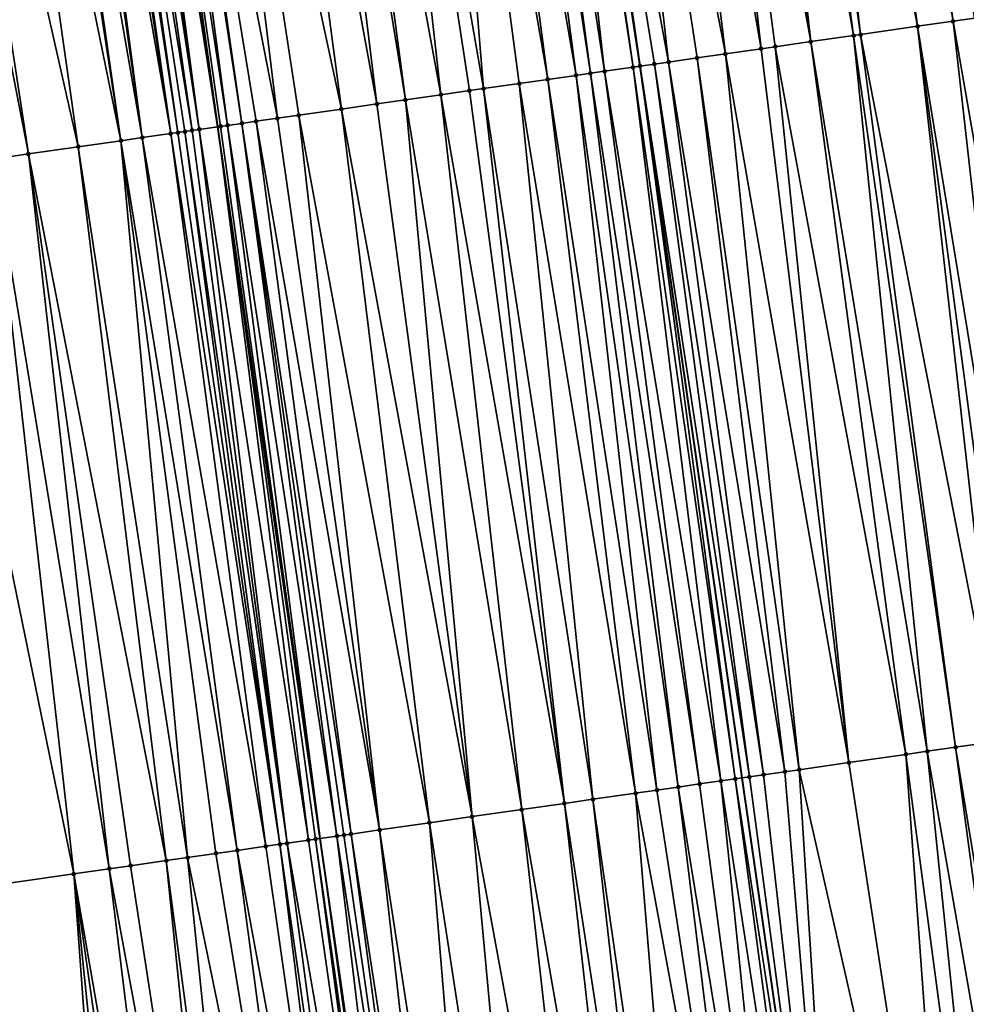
# Model space of a CAD drawing. Header units: feet. Extents: x 2004186 to 2014793, y 836912 to 864902.
# Tile 339 of 974: x 2010670 to 2010697, y 846756 to 846783. Entities that reach past the tile are written whole.
import ezdxf

# ---------------------------------------------------------------- set-up
doc = ezdxf.new("R2010")
doc.units = ezdxf.units.FT
doc.header["$LTSCALE"] = 100
doc.header["$MEASUREMENT"] = 0
for name, color, linetype, lineweight in [('GPL_Skip Line', 2, 'Continuous', 40), ('Road Shots', 4, 'Continuous', 200), ('Road X-Section', 30, 'Continuous', 13)]:
    doc.layers.add(name, color=color, linetype=linetype, lineweight=lineweight)
doc.layers.add('I-77 SB_MM21-27-Surface-TIN', color=7, linetype='Continuous')

msp = doc.modelspace()

# ---------------------------------------------------------------- linework, layer by layer
at = {"layer": 'GPL_Skip Line'}
for points in [[(2010689.671370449, 846681.4867430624, 433.6147614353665), (2010687.142786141, 846701.1469352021, 433.692900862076), (2010684.294927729, 846720.9430096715, 433.7648871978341), (2010681.44706819, 846740.7390919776, 433.8348604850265), (2010678.599226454, 846760.5350505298, 433.9372402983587), (2010675.751368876, 846780.3311191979, 434.0107750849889), (2010672.714771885, 846799.9708357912, 434.0703447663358), (2010669.633122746, 846819.7319318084, 434.1279852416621), (2010666.551469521, 846839.4930540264, 434.1764418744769), (2010663.469819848, 846859.2541534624, 434.2328747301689), (2010660.154789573, 846878.8243072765, 434.2630681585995), (2010656.799110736, 846898.5408359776, 434.2936234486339), (2010653.443432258, 846918.2573625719, 434.3255015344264), (2010650.08775645, 846937.9738734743, 434.3675181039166), (2010646.490264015, 846957.3922642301, 434.3824924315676), (2010642.843041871, 846977.0569805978, 434.4017730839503), (2010639.195819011, 846996.7217008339, 434.413337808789)], [(2010701.458350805, 846682.9983243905, 434.0519981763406), (2010698.883065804, 846702.8314638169, 434.1350826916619), (2010696.039679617, 846722.6281430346, 434.2167407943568), (2010693.196283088, 846742.4248942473, 434.2795230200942), (2010690.352898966, 846762.2215590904, 434.3649498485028), (2010687.509509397, 846782.0182618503, 434.4404354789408), (2010684.477823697, 846801.7869623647, 434.498121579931), (2010681.424079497, 846821.5523482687, 434.5630126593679), (2010678.370330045, 846841.3177681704, 434.6160874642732), (2010675.316581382, 846861.08318297, 434.6709356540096), (2010672.030820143, 846880.8113186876, 434.6987747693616), (2010668.729318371, 846900.5369037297, 434.7364207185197), (2010665.427814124, 846920.2625035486, 434.7645872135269), (2010662.126313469, 846939.9880819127, 434.8065171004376), (2010658.425751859, 846959.6426882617, 434.8346404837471), (2010654.719709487, 846979.2963235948, 434.8327586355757)]]:
    msp.add_polyline3d(points, dxfattribs=at)
at = {"layer": 'I-77 SB_MM21-27-Surface-TIN', "color": 128, "linetype": 'ByBlock', "lineweight": -2}
for points in [[(2010692.581815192, 846803.0380909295, 434.8154620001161), (2010691.39586502, 846802.855000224, 434.7685771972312), (2010695.230441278, 846783.1260579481, 434.7376733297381)], [(2010693.372448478, 846803.1601524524, 434.8463526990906), (2010692.581815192, 846803.0380909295, 434.8154620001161), (2010696.220305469, 846783.2680752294, 434.7778413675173)], [(2010692.581815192, 846803.0380909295, 434.8154620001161), (2010695.230441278, 846783.1260579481, 434.7376733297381), (2010696.220305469, 846783.2680752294, 434.7778413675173)], [(2010693.372448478, 846803.1601524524, 434.8463526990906), (2010696.220305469, 846783.2680752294, 434.7778413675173), (2010696.814220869, 846783.3533072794, 434.7962577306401)], [(2010690.802891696, 846802.7634434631, 434.749099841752), (2010690.012258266, 846802.6413828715, 434.7178854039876), (2010693.448692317, 846782.8703810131, 434.6773863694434)], [(2010691.39586502, 846802.855000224, 434.7685771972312), (2010690.802891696, 846802.7634434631, 434.749099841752), (2010693.646665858, 846782.8987795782, 434.6867023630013)], [(2010690.802891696, 846802.7634434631, 434.749099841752), (2010693.448692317, 846782.8703810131, 434.6773863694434), (2010693.646665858, 846782.8987795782, 434.6867023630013)], [(2010691.39586502, 846802.855000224, 434.7685771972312), (2010693.646665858, 846782.8987795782, 434.6867023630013), (2010695.230441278, 846783.1260579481, 434.7376733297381)], [(2010688.628650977, 846802.4277689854, 434.6659888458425), (2010687.442698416, 846802.2446937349, 434.6137325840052), (2010690.875044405, 846782.5011431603, 434.5710936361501)], [(2010689.221625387, 846802.5193187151, 434.6879100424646), (2010688.628650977, 846802.4277689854, 434.6659888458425), (2010692.260852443, 846782.6999800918, 434.6239892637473)], [(2010688.628650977, 846802.4277689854, 434.6659888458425), (2010691.270990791, 846782.5579451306, 434.5884566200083), (2010692.260852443, 846782.6999800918, 434.6239892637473)], [(2010688.628650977, 846802.4277689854, 434.6659888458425), (2010690.875044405, 846782.5011431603, 434.5710936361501), (2010691.270990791, 846782.5579451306, 434.5884566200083)], [(2010690.012258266, 846802.6413828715, 434.7178854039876), (2010689.221625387, 846802.5193187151, 434.6879100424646), (2010692.260852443, 846782.6999800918, 434.6239892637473)], [(2010690.012258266, 846802.6413828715, 434.7178854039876), (2010692.260852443, 846782.6999800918, 434.6239892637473), (2010693.448692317, 846782.8703810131, 434.6773863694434)], [(2010687.442698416, 846802.2446937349, 434.6137325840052), (2010686.059091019, 846802.0310805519, 434.5615916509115), (2010689.88518012, 846782.3591265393, 434.5307524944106)], [(2010687.442698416, 846802.2446937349, 434.6137325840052), (2010689.88518012, 846782.3591265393, 434.5307524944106), (2010690.875044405, 846782.5011431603, 434.5710936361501)], [(2010686.059091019, 846802.0310805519, 434.5615916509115), (2010684.675483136, 846801.8174705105, 434.5083588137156), (2010688.301398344, 846782.1318924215, 434.468179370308)], [(2010686.059091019, 846802.0310805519, 434.5615916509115), (2010689.093287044, 846782.245524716, 434.4954714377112), (2010689.88518012, 846782.3591265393, 434.5307524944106)], [(2010686.059091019, 846802.0310805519, 434.5615916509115), (2010688.301398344, 846782.1318924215, 434.468179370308), (2010689.093287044, 846782.245524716, 434.4954714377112)], [(2010683.489539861, 846801.6343351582, 434.4769913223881), (2010683.094223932, 846801.5732997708, 434.4631537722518), (2010686.123706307, 846781.8193904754, 434.3965703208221)], [(2010684.280165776, 846801.7564443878, 434.4913012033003), (2010683.489539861, 846801.6343351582, 434.4769913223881), (2010686.519647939, 846781.8762255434, 434.4052556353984)], [(2010683.489539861, 846801.6343351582, 434.4769913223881), (2010686.123706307, 846781.8193904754, 434.3965703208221), (2010686.519647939, 846781.8762255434, 434.4052556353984)], [(2010684.280165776, 846801.7564443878, 434.4913012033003), (2010687.311536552, 846781.9898584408, 434.4323896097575), (2010684.477823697, 846801.7869623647, 434.498121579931)], [(2010684.280165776, 846801.7564443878, 434.4913012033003), (2010686.519647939, 846781.8762255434, 434.4052556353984), (2010687.311536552, 846781.9898584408, 434.4323896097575)], [(2010684.675483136, 846801.8174705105, 434.5083588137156), (2010684.477823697, 846801.7869623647, 434.498121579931), (2010687.509509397, 846782.0182618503, 434.4404354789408)], [(2010687.311536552, 846781.9898584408, 434.4323896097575), (2010687.509509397, 846782.0182618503, 434.4404354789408), (2010684.477823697, 846801.7869623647, 434.498121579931)], [(2010684.675483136, 846801.8174705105, 434.5083588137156), (2010687.509509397, 846782.0182618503, 434.4404354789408), (2010687.905451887, 846782.075090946, 434.4506866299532)], [(2010684.675483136, 846801.8174705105, 434.5083588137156), (2010687.905451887, 846782.075090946, 434.4506866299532), (2010688.301398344, 846782.1318924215, 434.468179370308)], [(2010681.512952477, 846801.3292083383, 434.3903849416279), (2010679.734030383, 846801.0545517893, 434.3271794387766), (2010683.154110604, 846781.3933604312, 434.2703507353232)], [(2010682.3035874, 846801.4512592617, 434.4249595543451), (2010681.512952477, 846801.3292083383, 434.3903849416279), (2010684.935866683, 846781.6489878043, 434.3436320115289)], [(2010681.512952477, 846801.3292083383, 434.3903849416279), (2010684.143973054, 846781.5353898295, 434.3073418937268), (2010684.935866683, 846781.6489878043, 434.3436320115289)], [(2010681.512952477, 846801.3292083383, 434.3903849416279), (2010683.154110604, 846781.3933604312, 434.2703507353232), (2010684.143973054, 846781.5353898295, 434.3073418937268)], [(2010683.094223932, 846801.5732997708, 434.4631537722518), (2010682.3035874, 846801.4512592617, 434.4249595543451), (2010685.727761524, 846781.762577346, 434.3821331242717)], [(2010682.3035874, 846801.4512592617, 434.4249595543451), (2010684.935866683, 846781.6489878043, 434.3436320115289), (2010685.727761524, 846781.762577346, 434.3821331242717)], [(2010683.094223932, 846801.5732997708, 434.4631537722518), (2010685.727761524, 846781.762577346, 434.3821331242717), (2010686.123706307, 846781.8193904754, 434.3965703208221)], [(2010679.734030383, 846801.0545517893, 434.3271794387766), (2010678.350427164, 846800.8409115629, 434.2844376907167), (2010681.96628058, 846781.2228909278, 434.2349346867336)], [(2010679.734030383, 846801.0545517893, 434.3271794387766), (2010682.758167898, 846781.3365328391, 434.2597053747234), (2010683.154110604, 846781.3933604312, 434.2703507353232)], [(2010679.734030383, 846801.0545517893, 434.3271794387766), (2010681.96628058, 846781.2228909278, 434.2349346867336), (2010682.758167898, 846781.3365328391, 434.2597053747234)], [(2010678.350427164, 846800.8409115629, 434.2844376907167), (2010677.75745201, 846800.7493666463, 434.2608436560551), (2010680.97642011, 846781.0808477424, 434.2015582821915)], [(2010678.350427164, 846800.8409115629, 434.2844376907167), (2010680.97642011, 846781.0808477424, 434.2015582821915), (2010681.96628058, 846781.2228909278, 434.2349346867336)], [(2010676.571502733, 846800.566270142, 434.2159743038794), (2010674.990240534, 846800.3221187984, 434.1640279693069), (2010679.194669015, 846780.8251856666, 434.1373754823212)], [(2010677.75745201, 846800.7493666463, 434.2608436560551), (2010676.571502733, 846800.566270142, 434.2159743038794), (2010680.184528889, 846780.9672329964, 434.1696653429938)], [(2010676.571502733, 846800.566270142, 434.2159743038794), (2010679.194669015, 846780.8251856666, 434.1373754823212), (2010680.184528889, 846780.9672329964, 434.1696653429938)], [(2010677.75745201, 846800.7493666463, 434.2608436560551), (2010680.184528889, 846780.9672329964, 434.1696653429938), (2010680.97642011, 846781.0808477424, 434.2015582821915)], [(2010674.990240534, 846800.3221187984, 434.1640279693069), (2010673.606639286, 846800.1084658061, 434.1257230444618), (2010677.412917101, 846780.5695292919, 434.071697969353)], [(2010674.990240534, 846800.3221187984, 434.1640279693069), (2010678.006833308, 846780.6547557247, 434.0915870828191), (2010679.194669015, 846780.8251856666, 434.1373754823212)], [(2010674.990240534, 846800.3221187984, 434.1640279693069), (2010677.412917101, 846780.5695292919, 434.071697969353), (2010678.006833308, 846780.6547557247, 434.0915870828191)], [(2010672.618336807, 846799.9559592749, 434.0626512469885), (2010672.420677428, 846799.925450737, 434.0525503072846), (2010675.235216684, 846780.2570856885, 433.9847924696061)], [(2010672.618336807, 846799.9559592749, 434.0626512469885), (2010675.751368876, 846780.3311191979, 434.0107750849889), (2010672.714771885, 846799.9708357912, 434.0703447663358)], [(2010672.618336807, 846799.9559592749, 434.0626512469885), (2010675.235216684, 846780.2570856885, 433.9847924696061), (2010675.751368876, 846780.3311191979, 434.0107750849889)], [(2010673.013660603, 846800.0169437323, 434.094189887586), (2010672.714771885, 846799.9708357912, 434.0703447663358), (2010675.751368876, 846780.3311191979, 434.0107750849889)], [(2010673.408980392, 846800.0779541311, 434.1167124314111), (2010673.013660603, 846800.0169437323, 434.094189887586), (2010676.027111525, 846780.3706752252, 434.0232949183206)], [(2010673.013660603, 846800.0169437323, 434.094189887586), (2010675.751368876, 846780.3311191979, 434.0107750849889), (2010675.829138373, 846780.3422739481, 434.014689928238)], [(2010673.013660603, 846800.0169437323, 434.094189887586), (2010675.829138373, 846780.3422739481, 434.014689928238), (2010676.027111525, 846780.3706752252, 434.0232949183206)], [(2010673.606639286, 846800.1084658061, 434.1257230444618), (2010673.408980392, 846800.0779541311, 434.1167124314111), (2010676.423059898, 846780.4274633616, 434.0442849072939)], [(2010673.408980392, 846800.0779541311, 434.1167124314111), (2010676.027111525, 846780.3706752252, 434.0232949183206), (2010676.423059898, 846780.4274633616, 434.0442849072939)], [(2010673.606639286, 846800.1084658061, 434.1257230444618), (2010676.819003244, 846780.4842864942, 434.0560994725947), (2010677.412917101, 846780.5695292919, 434.071697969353)], [(2010673.606639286, 846800.1084658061, 434.1257230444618), (2010676.423059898, 846780.4274633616, 434.0442849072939), (2010676.819003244, 846780.4842864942, 434.0560994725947)], [(2010670.839420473, 846799.681265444, 434.0124033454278), (2010670.246449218, 846799.5896952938, 433.9975794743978), (2010673.651444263, 846780.0297864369, 433.9392963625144)], [(2010671.037078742, 846799.7117811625, 434.0200086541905), (2010670.839420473, 846799.681265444, 434.0124033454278), (2010673.651444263, 846780.0297864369, 433.9392963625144)], [(2010671.432398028, 846799.7727948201, 434.0413985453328), (2010671.037078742, 846799.7117811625, 434.0200086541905), (2010674.443340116, 846780.1433689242, 433.979646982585)], [(2010671.037078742, 846799.7117811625, 434.0200086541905), (2010673.651444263, 846780.0297864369, 433.9392963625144), (2010674.443340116, 846780.1433689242, 433.979646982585)], [(2010671.630056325, 846799.8033103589, 434.0490663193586), (2010671.432398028, 846799.7727948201, 434.0413985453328), (2010674.443340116, 846780.1433689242, 433.979646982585)], [(2010671.827713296, 846799.8338344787, 434.053751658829), (2010671.630056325, 846799.8033103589, 434.0490663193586), (2010674.641311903, 846780.1717796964, 433.9857625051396)], [(2010671.630056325, 846799.8033103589, 434.0490663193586), (2010674.443340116, 846780.1433689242, 433.979646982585), (2010674.641311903, 846780.1717796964, 433.9857625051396)], [(2010672.223023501, 846799.8949069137, 434.0547130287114), (2010671.827713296, 846799.8338344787, 434.053751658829), (2010675.037247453, 846780.2286571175, 433.9833435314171)], [(2010671.827713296, 846799.8338344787, 434.053751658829), (2010674.839280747, 846780.2002109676, 433.9865034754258), (2010675.037247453, 846780.2286571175, 433.9833435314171)], [(2010671.827713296, 846799.8338344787, 434.053751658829), (2010674.641311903, 846780.1717796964, 433.9857625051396), (2010674.839280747, 846780.2002109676, 433.9865034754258)], [(2010672.420677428, 846799.925450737, 434.0525503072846), (2010672.223023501, 846799.8949069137, 434.0547130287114), (2010675.235216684, 846780.2570856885, 433.9847924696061)], [(2010672.223023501, 846799.8949069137, 434.0547130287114), (2010675.037247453, 846780.2286571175, 433.9833435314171), (2010675.235216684, 846780.2570856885, 433.9847924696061)], [(2010669.060500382, 846799.4065959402, 433.953700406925), (2010667.479231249, 846799.1624894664, 433.8861593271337), (2010671.869687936, 846779.774160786, 433.8655636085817)], [(2010670.048790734, 846799.559180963, 433.9894919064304), (2010669.060500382, 846799.4065959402, 433.953700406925), (2010673.057524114, 846779.9445874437, 433.9122130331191)], [(2010669.060500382, 846799.4065959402, 433.953700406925), (2010671.869687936, 846779.774160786, 433.8655636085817), (2010673.057524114, 846779.9445874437, 433.9122130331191)], [(2010670.246449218, 846799.5896952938, 433.9975794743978), (2010670.048790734, 846799.559180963, 433.9894919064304), (2010673.057524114, 846779.9445874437, 433.9122130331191)], [(2010670.246449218, 846799.5896952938, 433.9975794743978), (2010673.057524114, 846779.9445874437, 433.9122130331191), (2010673.651444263, 846780.0297864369, 433.9392963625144)], [(2010667.479231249, 846799.1624894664, 433.8861593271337), (2010666.688599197, 846799.0404199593, 433.8580435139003), (2010670.483875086, 846779.5753573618, 433.8038828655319)], [(2010667.479231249, 846799.1624894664, 433.8861593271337), (2010670.483875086, 846779.5753573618, 433.8038828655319), (2010671.869687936, 846779.774160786, 433.8655636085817)], [(2010666.688599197, 846799.0404199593, 433.8580435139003), (2010669.494016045, 846779.4333042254, 433.773115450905), (2010670.483875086, 846779.5753573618, 433.8038828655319)], [(2010696.220305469, 846783.2680752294, 434.7778413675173), (2010695.230441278, 846783.1260579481, 434.7376733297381), (2010698.469778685, 846763.386147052, 434.6822094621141)], [(2010696.814220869, 846783.3533072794, 434.7962577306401), (2010696.220305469, 846783.2680752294, 434.7778413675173), (2010699.6576146, 846763.5565755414, 434.7283800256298)], [(2010696.220305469, 846783.2680752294, 434.7778413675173), (2010698.469778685, 846763.386147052, 434.6822094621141), (2010699.6576146, 846763.5565755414, 434.7283800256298)], [(2010695.230441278, 846783.1260579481, 434.7376733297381), (2010693.646665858, 846782.8987795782, 434.6867023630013), (2010697.479913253, 846763.2441384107, 434.6397750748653)], [(2010695.230441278, 846783.1260579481, 434.7376733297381), (2010697.87585867, 846763.3009471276, 434.655369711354), (2010698.469778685, 846763.386147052, 434.6822094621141)], [(2010695.230441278, 846783.1260579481, 434.7376733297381), (2010697.479913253, 846763.2441384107, 434.6397750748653), (2010697.87585867, 846763.3009471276, 434.655369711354)], [(2010692.260852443, 846782.6999800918, 434.6239892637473), (2010691.270990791, 846782.5579451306, 434.5884566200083), (2010694.906270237, 846762.874866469, 434.5424169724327)], [(2010693.448692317, 846782.8703810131, 434.6773863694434), (2010692.260852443, 846782.6999800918, 434.6239892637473), (2010695.500187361, 846762.9600865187, 434.5639803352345)], [(2010692.260852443, 846782.6999800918, 434.6239892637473), (2010694.906270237, 846762.874866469, 434.5424169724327), (2010695.500187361, 846762.9600865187, 434.5639803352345)], [(2010693.646665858, 846782.8987795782, 434.6867023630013), (2010693.448692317, 846782.8703810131, 434.6773863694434), (2010696.292080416, 846763.0736884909, 434.5992231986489)], [(2010693.448692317, 846782.8703810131, 434.6773863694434), (2010695.500187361, 846762.9600865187, 434.5639803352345), (2010696.292080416, 846763.0736884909, 434.5992231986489)], [(2010693.646665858, 846782.8987795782, 434.6867023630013), (2010696.292080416, 846763.0736884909, 434.5992231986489), (2010697.479913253, 846763.2441384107, 434.6397750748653)], [(2010690.875044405, 846782.5011431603, 434.5710936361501), (2010689.88518012, 846782.3591265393, 434.5307524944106), (2010693.322490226, 846762.6476200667, 434.4830628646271)], [(2010691.270990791, 846782.5579451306, 434.5884566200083), (2010690.875044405, 846782.5011431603, 434.5710936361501), (2010693.322490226, 846762.6476200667, 434.4830628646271)], [(2010691.270990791, 846782.5579451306, 434.5884566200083), (2010693.322490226, 846762.6476200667, 434.4830628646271), (2010694.906270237, 846762.874866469, 434.5424169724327)], [(2010689.093287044, 846782.245524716, 434.4954714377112), (2010688.301398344, 846782.1318924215, 434.468179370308), (2010691.540735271, 846762.3919848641, 434.4118324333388)], [(2010689.88518012, 846782.3591265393, 434.5307524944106), (2010689.093287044, 846782.245524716, 434.4954714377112), (2010691.936679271, 846762.4488034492, 434.424839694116)], [(2010689.093287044, 846782.245524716, 434.4954714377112), (2010691.540735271, 846762.3919848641, 434.4118324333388), (2010691.936679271, 846762.4488034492, 434.424839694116)], [(2010689.88518012, 846782.3591265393, 434.5307524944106), (2010691.936679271, 846762.4488034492, 434.424839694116), (2010693.322490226, 846762.6476200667, 434.4830628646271)], [(2010686.519647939, 846781.8762255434, 434.4052556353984), (2010686.123706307, 846781.8193904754, 434.3965703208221), (2010689.165068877, 846762.0510900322, 434.3294156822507)], [(2010687.311536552, 846781.9898584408, 434.4323896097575), (2010686.519647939, 846781.8762255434, 434.4052556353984), (2010689.758983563, 846762.1363270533, 434.3465293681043)], [(2010686.519647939, 846781.8762255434, 434.4052556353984), (2010689.165068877, 846762.0510900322, 434.3294156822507), (2010689.758983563, 846762.1363270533, 434.3465293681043)], [(2010687.311536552, 846781.9898584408, 434.4323896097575), (2010690.154925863, 846762.1931574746, 434.3564334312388), (2010687.509509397, 846782.0182618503, 434.4404354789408)], [(2010687.311536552, 846781.9898584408, 434.4323896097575), (2010689.758983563, 846762.1363270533, 434.3465293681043), (2010690.154925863, 846762.1931574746, 434.3564334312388)], [(2010687.905451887, 846782.075090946, 434.4506866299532), (2010687.509509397, 846782.0182618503, 434.4404354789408), (2010690.550872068, 846762.2499607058, 434.373466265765)], [(2010690.154925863, 846762.1931574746, 434.3564334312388), (2010690.352898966, 846762.2215590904, 434.3649498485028), (2010687.509509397, 846782.0182618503, 434.4404354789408)], [(2010690.550872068, 846762.2499607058, 434.373466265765), (2010687.509509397, 846782.0182618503, 434.4404354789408), (2010690.352898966, 846762.2215590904, 434.3649498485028)], [(2010688.301398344, 846782.1318924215, 434.468179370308), (2010687.905451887, 846782.075090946, 434.4506866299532), (2010690.946818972, 846762.3067590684, 434.3917755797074)], [(2010687.905451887, 846782.075090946, 434.4506866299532), (2010690.550872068, 846762.2499607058, 434.373466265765), (2010690.946818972, 846762.3067590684, 434.3917755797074)], [(2010688.301398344, 846782.1318924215, 434.468179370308), (2010690.946818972, 846762.3067590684, 434.3917755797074), (2010691.540735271, 846762.3919848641, 434.4118324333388)], [(2010684.935866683, 846781.6489878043, 434.3436320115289), (2010684.143973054, 846781.5353898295, 434.3073418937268), (2010687.383309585, 846761.7954850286, 434.2502675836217)], [(2010685.727761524, 846781.762577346, 434.3821331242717), (2010684.935866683, 846781.6489878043, 434.3436320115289), (2010687.977229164, 846761.880687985, 434.2763124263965)], [(2010684.935866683, 846781.6489878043, 434.3436320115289), (2010687.383309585, 846761.7954850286, 434.2502675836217), (2010687.977229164, 846761.880687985, 434.2763124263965)], [(2010686.123706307, 846781.8193904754, 434.3965703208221), (2010685.727761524, 846781.762577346, 434.3821331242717), (2010688.571151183, 846761.9658739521, 434.3068116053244)], [(2010685.727761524, 846781.762577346, 434.3821331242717), (2010687.977229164, 846761.880687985, 434.2763124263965), (2010688.571151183, 846761.9658739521, 434.3068116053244)], [(2010686.123706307, 846781.8193904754, 434.3965703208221), (2010688.571151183, 846761.9658739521, 434.3068116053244), (2010689.165068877, 846762.0510900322, 434.3294156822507)], [(2010682.758167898, 846781.3365328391, 434.2597053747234), (2010681.96628058, 846781.2228909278, 434.2349346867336), (2010685.403587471, 846761.5114068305, 434.1813697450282)], [(2010683.154110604, 846781.3933604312, 434.2703507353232), (2010682.758167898, 846781.3365328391, 434.2597053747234), (2010685.403587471, 846761.5114068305, 434.1813697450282)], [(2010684.143973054, 846781.5353898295, 434.3073418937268), (2010683.154110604, 846781.3933604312, 434.2703507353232), (2010686.195477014, 846761.625033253, 434.2102022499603)], [(2010683.154110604, 846781.3933604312, 434.2703507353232), (2010685.403587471, 846761.5114068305, 434.1813697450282), (2010686.195477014, 846761.625033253, 434.2102022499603)], [(2010684.143973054, 846781.5353898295, 434.3073418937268), (2010686.195477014, 846761.625033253, 434.2102022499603), (2010687.383309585, 846761.7954850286, 434.2502675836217)], [(2010680.97642011, 846781.0808477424, 434.2015582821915), (2010680.184528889, 846780.9672329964, 434.1696653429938), (2010682.829948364, 846761.1421076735, 434.091147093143)], [(2010681.96628058, 846781.2228909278, 434.2349346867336), (2010680.97642011, 846781.0808477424, 434.2015582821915), (2010684.215758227, 846761.3409318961, 434.1473762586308)], [(2010680.97642011, 846781.0808477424, 434.2015582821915), (2010682.829948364, 846761.1421076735, 434.091147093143), (2010684.215758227, 846761.3409318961, 434.1473762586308)], [(2010681.96628058, 846781.2228909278, 434.2349346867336), (2010684.215758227, 846761.3409318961, 434.1473762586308), (2010685.403587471, 846761.5114068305, 434.1813697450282)], [(2010679.194669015, 846780.8251856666, 434.1373754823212), (2010678.006833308, 846780.6547557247, 434.0915870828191), (2010681.642118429, 846760.9716375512, 434.0558919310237)], [(2010680.184528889, 846780.9672329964, 434.1696653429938), (2010679.194669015, 846780.8251856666, 434.1373754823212), (2010682.829948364, 846761.1421076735, 434.091147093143)], [(2010679.194669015, 846780.8251856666, 434.1373754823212), (2010681.642118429, 846760.9716375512, 434.0558919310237), (2010682.829948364, 846761.1421076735, 434.091147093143)], [(2010677.412917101, 846780.5695292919, 434.071697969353), (2010676.819003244, 846780.4842864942, 434.0560994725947), (2010680.256309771, 846760.772804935, 434.001863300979)], [(2010678.006833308, 846780.6547557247, 434.0915870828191), (2010677.412917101, 846780.5695292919, 434.071697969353), (2010680.256309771, 846760.772804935, 434.001863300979)], [(2010678.006833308, 846780.6547557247, 434.0915870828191), (2010680.256309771, 846760.772804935, 434.001863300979), (2010681.642118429, 846760.9716375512, 434.0558919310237)], [(2010675.037247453, 846780.2286571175, 433.9833435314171), (2010674.839280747, 846780.2002109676, 433.9865034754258), (2010677.682669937, 846760.4035108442, 433.9103122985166)], [(2010675.235216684, 846780.2570856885, 433.9847924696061), (2010675.037247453, 846780.2286571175, 433.9833435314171), (2010677.682669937, 846760.4035108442, 433.9103122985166)], [(2010675.235216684, 846780.2570856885, 433.9847924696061), (2010678.276581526, 846760.4887694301, 433.9217720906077), (2010675.751368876, 846780.3311191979, 434.0107750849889)], [(2010675.235216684, 846780.2570856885, 433.9847924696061), (2010677.682669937, 846760.4035108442, 433.9103122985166), (2010678.276581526, 846760.4887694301, 433.9217720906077)], [(2010675.829138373, 846780.3422739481, 434.014689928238), (2010675.751368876, 846780.3311191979, 434.0107750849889), (2010678.599226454, 846760.5350505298, 433.9372402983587)], [(2010678.474554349, 846760.5171729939, 433.9297777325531), (2010678.599226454, 846760.5350505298, 433.9372402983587), (2010675.751368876, 846780.3311191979, 434.0107750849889)], [(2010678.474554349, 846760.5171729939, 433.9297777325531), (2010675.751368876, 846780.3311191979, 434.0107750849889), (2010678.276581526, 846760.4887694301, 433.9217720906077)], [(2010676.027111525, 846780.3706752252, 434.0232949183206), (2010675.829138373, 846780.3422739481, 434.014689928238), (2010678.599226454, 846760.5350505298, 433.9372402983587)], [(2010676.423059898, 846780.4274633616, 434.0442849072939), (2010676.027111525, 846780.3706752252, 434.0232949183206), (2010679.068479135, 846760.6023396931, 433.965328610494)], [(2010676.027111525, 846780.3706752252, 434.0232949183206), (2010678.599226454, 846760.5350505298, 433.9372402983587), (2010679.068479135, 846760.6023396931, 433.965328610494)], [(2010676.819003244, 846780.4842864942, 434.0560994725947), (2010676.423059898, 846780.4274633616, 434.0442849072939), (2010679.46442526, 846760.659143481, 433.9822154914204)], [(2010676.423059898, 846780.4274633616, 434.0442849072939), (2010679.266452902, 846760.6307366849, 433.9750573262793), (2010679.46442526, 846760.659143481, 433.9822154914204)], [(2010676.423059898, 846780.4274633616, 434.0442849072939), (2010679.068479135, 846760.6023396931, 433.965328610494), (2010679.266452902, 846760.6307366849, 433.9750573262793)], [(2010676.819003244, 846780.4842864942, 434.0560994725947), (2010679.46442526, 846760.659143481, 433.9822154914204), (2010680.256309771, 846760.772804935, 434.001863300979)], [(2010673.651444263, 846780.0297864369, 433.9392963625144), (2010673.057524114, 846779.9445874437, 433.9122130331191), (2010676.29685613, 846760.2047140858, 433.8468824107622)], [(2010674.443340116, 846780.1433689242, 433.979646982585), (2010673.651444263, 846780.0297864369, 433.9392963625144), (2010677.088751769, 846760.3182980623, 433.8868435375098)], [(2010673.651444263, 846780.0297864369, 433.9392963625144), (2010676.29685613, 846760.2047140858, 433.8468824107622), (2010677.088751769, 846760.3182980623, 433.8868435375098)], [(2010674.641311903, 846780.1717796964, 433.9857625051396), (2010674.443340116, 846780.1433689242, 433.979646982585), (2010677.484697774, 846760.3751026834, 433.9035119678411)], [(2010674.443340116, 846780.1433689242, 433.979646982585), (2010677.088751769, 846760.3182980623, 433.8868435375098), (2010677.484697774, 846760.3751026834, 433.9035119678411)], [(2010674.839280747, 846780.2002109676, 433.9865034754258), (2010674.641311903, 846780.1717796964, 433.9857625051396), (2010677.484697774, 846760.3751026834, 433.9035119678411)], [(2010674.839280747, 846780.2002109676, 433.9865034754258), (2010677.484697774, 846760.3751026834, 433.9035119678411), (2010677.682669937, 846760.4035108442, 433.9103122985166)], [(2010671.869687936, 846779.774160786, 433.8655636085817), (2010670.483875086, 846779.5753573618, 433.8038828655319), (2010674.317129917, 846759.9206644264, 433.7705022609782)], [(2010673.057524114, 846779.9445874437, 433.9122130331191), (2010671.869687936, 846779.774160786, 433.8655636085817), (2010674.911047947, 846760.0058781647, 433.7937203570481)], [(2010671.869687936, 846779.774160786, 433.8655636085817), (2010674.317129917, 846759.9206644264, 433.7705022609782), (2010674.911047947, 846760.0058781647, 433.7937203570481)], [(2010673.057524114, 846779.9445874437, 433.9122130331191), (2010675.702936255, 846760.1195131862, 433.8202982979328), (2010676.29685613, 846760.2047140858, 433.8468824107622)], [(2010673.057524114, 846779.9445874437, 433.9122130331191), (2010674.911047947, 846760.0058781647, 433.7937203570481), (2010675.702936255, 846760.1195131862, 433.8202982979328)], [(2010669.494016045, 846779.4333042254, 433.773115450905), (2010667.712265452, 846779.1776386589, 433.7098479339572), (2010671.743484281, 846759.5514107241, 433.668362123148)], [(2010670.483875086, 846779.5753573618, 433.8038828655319), (2010669.494016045, 846779.4333042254, 433.773115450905), (2010672.733343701, 846759.693461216, 433.699823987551)], [(2010669.494016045, 846779.4333042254, 433.773115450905), (2010671.743484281, 846759.5514107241, 433.668362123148), (2010672.733343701, 846759.693461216, 433.699823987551)], [(2010670.483875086, 846779.5753573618, 433.8038828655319), (2010673.327262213, 846759.7786716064, 433.7239198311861), (2010674.317129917, 846759.9206644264, 433.7705022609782)], [(2010670.483875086, 846779.5753573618, 433.8038828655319), (2010672.733343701, 846759.693461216, 433.699823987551), (2010673.327262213, 846759.7786716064, 433.7239198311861)], [(2010667.712265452, 846779.1776386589, 433.7098479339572), (2010668.575923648, 846759.096922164, 433.5485410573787), (2010671.743484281, 846759.5514107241, 433.668362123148)], [(2010697.479913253, 846763.2441384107, 434.6397750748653), (2010696.292080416, 846763.0736884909, 434.5992231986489), (2010699.531404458, 846743.3338706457, 434.5193472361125)], [(2010696.292080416, 846763.0736884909, 434.5992231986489), (2010695.500187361, 846762.9600865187, 434.5639803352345), (2010698.937487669, 846743.2486482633, 434.4983961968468)], [(2010696.292080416, 846763.0736884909, 434.5992231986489), (2010698.937487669, 846743.2486482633, 434.4983961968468), (2010699.531404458, 846743.3338706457, 434.5193472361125)], [(2010694.906270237, 846762.874866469, 434.5424169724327), (2010693.322490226, 846762.6476200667, 434.4830628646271), (2010696.363841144, 846742.8794007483, 434.3946366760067)], [(2010695.500187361, 846762.9600865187, 434.5639803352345), (2010694.906270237, 846762.874866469, 434.5424169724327), (2010697.551679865, 846743.0498097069, 434.4459265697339)], [(2010694.906270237, 846762.874866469, 434.5424169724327), (2010696.363841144, 846742.8794007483, 434.3946366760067), (2010697.551679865, 846743.0498097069, 434.4459265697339)], [(2010695.500187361, 846762.9600865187, 434.5639803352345), (2010697.551679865, 846743.0498097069, 434.4459265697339), (2010698.937487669, 846743.2486482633, 434.4983961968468)], [(2010691.936679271, 846762.4488034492, 434.424839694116), (2010691.540735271, 846762.3919848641, 434.4118324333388), (2010693.196283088, 846742.4248942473, 434.2795230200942)], [(2010693.322490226, 846762.6476200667, 434.4830628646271), (2010691.936679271, 846762.4488034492, 434.424839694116), (2010696.363841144, 846742.8794007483, 434.3946366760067)], [(2010691.936679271, 846762.4488034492, 434.424839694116), (2010693.196283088, 846742.4248942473, 434.2795230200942), (2010696.363841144, 846742.8794007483, 434.3946366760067)], [(2010690.154925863, 846762.1931574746, 434.3564334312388), (2010689.758983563, 846762.1363270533, 434.3465293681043), (2010692.800338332, 846742.3680809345, 434.2651338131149)], [(2010690.154925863, 846762.1931574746, 434.3564334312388), (2010693.196283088, 846742.4248942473, 434.2795230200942), (2010690.352898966, 846762.2215590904, 434.3649498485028)], [(2010690.154925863, 846762.1931574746, 434.3564334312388), (2010692.800338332, 846742.3680809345, 434.2651338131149), (2010693.196283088, 846742.4248942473, 434.2795230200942)], [(2010690.550872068, 846762.2499607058, 434.373466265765), (2010690.352898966, 846762.2215590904, 434.3649498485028), (2010693.196283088, 846742.4248942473, 434.2795230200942)], [(2010690.946818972, 846762.3067590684, 434.3917755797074), (2010690.550872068, 846762.2499607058, 434.373466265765), (2010693.196283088, 846742.4248942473, 434.2795230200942)], [(2010691.540735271, 846762.3919848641, 434.4118324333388), (2010690.946818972, 846762.3067590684, 434.3917755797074), (2010693.196283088, 846742.4248942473, 434.2795230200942)], [(2010687.977229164, 846761.880687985, 434.2763124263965), (2010687.383309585, 846761.7954850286, 434.2502675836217), (2010691.0185841, 846742.1124407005, 434.1952245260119)], [(2010688.571151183, 846761.9658739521, 434.3068116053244), (2010687.977229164, 846761.880687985, 434.2763124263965), (2010691.0185841, 846742.1124407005, 434.1952245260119)], [(2010689.165068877, 846762.0510900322, 434.3294156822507), (2010688.571151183, 846761.9658739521, 434.3068116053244), (2010691.810479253, 846742.2260280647, 434.2342964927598)], [(2010688.571151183, 846761.9658739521, 434.3068116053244), (2010691.0185841, 846742.1124407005, 434.1952245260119), (2010691.810479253, 846742.2260280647, 434.2342964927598)], [(2010689.758983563, 846762.1363270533, 434.3465293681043), (2010689.165068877, 846762.0510900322, 434.3294156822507), (2010691.810479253, 846742.2260280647, 434.2342964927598)], [(2010689.758983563, 846762.1363270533, 434.3465293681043), (2010691.810479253, 846742.2260280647, 434.2342964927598), (2010692.800338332, 846742.3680809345, 434.2651338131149)], [(2010686.195477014, 846761.625033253, 434.2102022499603), (2010685.403587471, 846761.5114068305, 434.1813697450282), (2010688.444935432, 846741.7432081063, 434.0875530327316)], [(2010687.383309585, 846761.7954850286, 434.2502675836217), (2010686.195477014, 846761.625033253, 434.2102022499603), (2010689.038853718, 846741.8284200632, 434.1112374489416)], [(2010686.195477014, 846761.625033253, 434.2102022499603), (2010688.444935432, 846741.7432081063, 434.0875530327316), (2010689.038853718, 846741.8284200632, 434.1112374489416)], [(2010687.383309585, 846761.7954850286, 434.2502675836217), (2010689.038853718, 846741.8284200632, 434.1112374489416), (2010691.0185841, 846742.1124407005, 434.1952245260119)], [(2010684.215758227, 846761.3409318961, 434.1473762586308), (2010682.829948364, 846761.1421076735, 434.091147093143), (2010686.465212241, 846741.4591374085, 434.0166910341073)], [(2010685.403587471, 846761.5114068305, 434.1813697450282), (2010684.215758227, 846761.3409318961, 434.1473762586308), (2010687.653049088, 846741.6295594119, 434.0645607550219)], [(2010684.215758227, 846761.3409318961, 434.1473762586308), (2010686.465212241, 846741.4591374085, 434.0166910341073), (2010687.653049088, 846741.6295594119, 434.0645607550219)], [(2010685.403587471, 846761.5114068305, 434.1813697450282), (2010687.653049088, 846741.6295594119, 434.0645607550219), (2010688.444935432, 846741.7432081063, 434.0875530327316)], [(2010682.829948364, 846761.1421076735, 434.091147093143), (2010681.642118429, 846760.9716375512, 434.0558919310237), (2010684.683462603, 846741.2034651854, 433.9551686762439)], [(2010682.829948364, 846761.1421076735, 434.091147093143), (2010684.683462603, 846741.2034651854, 433.9551686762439), (2010686.465212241, 846741.4591374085, 434.0166910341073)], [(2010681.642118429, 846760.9716375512, 434.0558919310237), (2010680.256309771, 846760.772804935, 434.001863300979), (2010683.297656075, 846741.0046177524, 433.9050263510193)], [(2010681.642118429, 846760.9716375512, 434.0558919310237), (2010683.297656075, 846741.0046177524, 433.9050263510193), (2010684.683462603, 846741.2034651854, 433.9551686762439)], [(2010678.474554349, 846760.5171729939, 433.9297777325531), (2010678.276581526, 846760.4887694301, 433.9217720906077), (2010681.119957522, 846740.6921611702, 433.8215236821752)], [(2010678.474554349, 846760.5171729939, 433.9297777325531), (2010681.317929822, 846740.7205683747, 433.828574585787), (2010678.599226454, 846760.5350505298, 433.9372402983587)], [(2010678.474554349, 846760.5171729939, 433.9297777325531), (2010681.119957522, 846740.6921611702, 433.8215236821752), (2010681.317929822, 846740.7205683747, 433.828574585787)], [(2010679.068479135, 846760.6023396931, 433.965328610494), (2010678.599226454, 846760.5350505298, 433.9372402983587), (2010681.44706819, 846740.7390919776, 433.8348604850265)], [(2010681.317929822, 846740.7205683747, 433.828574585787), (2010681.44706819, 846740.7390919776, 433.8348604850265), (2010678.599226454, 846760.5350505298, 433.9372402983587)], [(2010679.266452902, 846760.6307366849, 433.9750573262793), (2010679.068479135, 846760.6023396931, 433.965328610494), (2010682.109824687, 846740.8341577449, 433.8671206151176)], [(2010679.068479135, 846760.6023396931, 433.965328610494), (2010681.44706819, 846740.7390919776, 433.8348604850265), (2010682.109824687, 846740.8341577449, 433.8671206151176)], [(2010679.46442526, 846760.659143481, 433.9822154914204), (2010679.266452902, 846760.6307366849, 433.9750573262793), (2010682.109824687, 846740.8341577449, 433.8671206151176)], [(2010680.256309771, 846760.772804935, 434.001863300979), (2010679.46442526, 846760.659143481, 433.9822154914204), (2010682.505769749, 846740.8909689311, 433.8820673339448)], [(2010679.46442526, 846760.659143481, 433.9822154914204), (2010682.109824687, 846740.8341577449, 433.8671206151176), (2010682.505769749, 846740.8909689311, 433.8820673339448)], [(2010680.256309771, 846760.772804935, 434.001863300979), (2010682.505769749, 846740.8909689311, 433.8820673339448), (2010683.297656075, 846741.0046177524, 433.9050263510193)], [(2010677.088751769, 846760.3182980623, 433.8868435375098), (2010676.29685613, 846760.2047140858, 433.8468824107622), (2010679.932130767, 846740.5216689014, 433.792076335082)], [(2010677.484697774, 846760.3751026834, 433.9035119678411), (2010677.088751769, 846760.3182980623, 433.8868435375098), (2010679.932130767, 846740.5216689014, 433.792076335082)], [(2010677.682669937, 846760.4035108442, 433.9103122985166), (2010677.484697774, 846760.3751026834, 433.9035119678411), (2010680.328074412, 846740.5784899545, 433.8044361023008)], [(2010677.484697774, 846760.3751026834, 433.9035119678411), (2010679.932130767, 846740.5216689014, 433.792076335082), (2010680.328074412, 846740.5784899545, 433.8044361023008)], [(2010678.276581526, 846760.4887694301, 433.9217720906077), (2010677.682669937, 846760.4035108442, 433.9103122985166), (2010681.119957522, 846740.6921611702, 433.8215236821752)], [(2010677.682669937, 846760.4035108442, 433.9103122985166), (2010680.328074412, 846740.5784899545, 433.8044361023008), (2010681.119957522, 846740.6921611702, 433.8215236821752)], [(2010674.911047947, 846760.0058781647, 433.7937203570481), (2010674.317129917, 846759.9206644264, 433.7705022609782), (2010676.962533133, 846740.0956523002, 433.6623322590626)], [(2010675.702936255, 846760.1195131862, 433.8202982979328), (2010674.911047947, 846760.0058781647, 433.7937203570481), (2010678.942266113, 846740.3796548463, 433.7510624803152)], [(2010674.911047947, 846760.0058781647, 433.7937203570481), (2010676.962533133, 846740.0956523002, 433.6623322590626), (2010678.942266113, 846740.3796548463, 433.7510624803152)], [(2010676.29685613, 846760.2047140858, 433.8468824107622), (2010675.702936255, 846760.1195131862, 433.8202982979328), (2010678.942266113, 846740.3796548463, 433.7510624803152)], [(2010676.29685613, 846760.2047140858, 433.8468824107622), (2010678.942266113, 846740.3796548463, 433.7510624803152), (2010679.932130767, 846740.5216689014, 433.792076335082)], [(2010672.733343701, 846759.693461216, 433.699823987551), (2010671.743484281, 846759.5514107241, 433.668362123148), (2010675.180785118, 846739.8399687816, 433.6037713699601)], [(2010673.327262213, 846759.7786716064, 433.7239198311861), (2010672.733343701, 846759.693461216, 433.699823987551), (2010676.3686147, 846740.0104413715, 433.63837820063)], [(2010672.733343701, 846759.693461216, 433.699823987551), (2010675.180785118, 846739.8399687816, 433.6037713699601), (2010676.3686147, 846740.0104413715, 433.63837820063)], [(2010674.317129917, 846759.9206644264, 433.7705022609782), (2010673.327262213, 846759.7786716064, 433.7239198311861), (2010676.3686147, 846740.0104413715, 433.63837820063)], [(2010674.317129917, 846759.9206644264, 433.7705022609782), (2010676.3686147, 846740.0104413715, 433.63837820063), (2010676.962533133, 846740.0956523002, 433.6623322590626)], [(2010671.743484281, 846759.5514107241, 433.668362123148), (2010668.575923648, 846759.096922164, 433.5485410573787), (2010673.201058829, 846739.5559196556, 433.5272535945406)], [(2010671.743484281, 846759.5514107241, 433.668362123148), (2010674.586869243, 846739.7547400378, 433.5844881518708), (2010675.180785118, 846739.8399687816, 433.6037713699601)], [(2010671.743484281, 846759.5514107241, 433.668362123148), (2010673.794976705, 846739.6411344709, 433.5501885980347), (2010674.586869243, 846739.7547400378, 433.5844881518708)], [(2010671.743484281, 846759.5514107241, 433.668362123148), (2010673.201058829, 846739.5559196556, 433.5272535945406), (2010673.794976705, 846739.6411344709, 433.5501885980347)], [(2010668.575923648, 846759.096922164, 433.5485410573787), (2010672.013228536, 846739.3854520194, 433.4913480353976), (2010673.201058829, 846739.5559196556, 433.5272535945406)], [(2010668.575923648, 846759.096922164, 433.5485410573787), (2010670.231477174, 846739.1297918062, 433.4266768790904), (2010672.013228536, 846739.3854520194, 433.4913480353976)]]:
    msp.add_3dface(points, dxfattribs=at)
at = {"layer": 'Road Shots', "lineweight": 100}
for p in [(2010696.220305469, 846783.2680752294, 434.7778413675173), (2010695.230441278, 846783.1260579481, 434.7376733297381), (2010692.260852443, 846782.6999800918, 434.6239892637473), (2010693.448692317, 846782.8703810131, 434.6773863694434), (2010693.646665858, 846782.8987795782, 434.6867023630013), (2010690.875044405, 846782.5011431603, 434.5710936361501), (2010691.270990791, 846782.5579451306, 434.5884566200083), (2010689.093287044, 846782.245524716, 434.4954714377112), (2010689.88518012, 846782.3591265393, 434.5307524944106), (2010686.519647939, 846781.8762255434, 434.4052556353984), (2010687.311536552, 846781.9898584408, 434.4323896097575), (2010687.509509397, 846782.0182618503, 434.4404354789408), (2010687.905451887, 846782.075090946, 434.4506866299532), (2010688.301398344, 846782.1318924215, 434.468179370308), (2010684.935866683, 846781.6489878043, 434.3436320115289), (2010685.727761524, 846781.762577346, 434.3821331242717), (2010686.123706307, 846781.8193904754, 434.3965703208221), (2010682.758167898, 846781.3365328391, 434.2597053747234), (2010683.154110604, 846781.3933604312, 434.2703507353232), (2010684.143973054, 846781.5353898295, 434.3073418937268), (2010680.97642011, 846781.0808477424, 434.2015582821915), (2010681.96628058, 846781.2228909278, 434.2349346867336), (2010679.194669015, 846780.8251856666, 434.1373754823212), (2010680.184528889, 846780.9672329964, 434.1696653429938), (2010677.412917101, 846780.5695292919, 434.071697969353), (2010678.006833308, 846780.6547557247, 434.0915870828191), (2010675.037247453, 846780.2286571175, 433.9833435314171), (2010675.235216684, 846780.2570856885, 433.9847924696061), (2010675.829138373, 846780.3422739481, 434.014689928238), (2010676.027111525, 846780.3706752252, 434.0232949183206), (2010676.423059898, 846780.4274633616, 434.0442849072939), (2010676.819003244, 846780.4842864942, 434.0560994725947), (2010673.651444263, 846780.0297864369, 433.9392963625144), (2010674.443340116, 846780.1433689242, 433.979646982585), (2010674.641311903, 846780.1717796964, 433.9857625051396), (2010674.839280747, 846780.2002109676, 433.9865034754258), (2010671.869687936, 846779.774160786, 433.8655636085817), (2010673.057524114, 846779.9445874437, 433.9122130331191), (2010670.483875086, 846779.5753573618, 433.8038828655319), (2010696.292080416, 846763.0736884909, 434.5992231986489), (2010694.906270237, 846762.874866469, 434.5424169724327), (2010695.500187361, 846762.9600865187, 434.5639803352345), (2010691.936679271, 846762.4488034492, 434.424839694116), (2010693.322490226, 846762.6476200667, 434.4830628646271), (2010690.154925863, 846762.1931574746, 434.3564334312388), (2010690.550872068, 846762.2499607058, 434.373466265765), (2010690.946818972, 846762.3067590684, 434.3917755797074), (2010691.540735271, 846762.3919848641, 434.4118324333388), (2010687.977229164, 846761.880687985, 434.2763124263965), (2010688.571151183, 846761.9658739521, 434.3068116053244), (2010689.165068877, 846762.0510900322, 434.3294156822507), (2010689.758983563, 846762.1363270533, 434.3465293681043), (2010686.195477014, 846761.625033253, 434.2102022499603), (2010687.383309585, 846761.7954850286, 434.2502675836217), (2010684.215758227, 846761.3409318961, 434.1473762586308), (2010685.403587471, 846761.5114068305, 434.1813697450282), (2010682.829948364, 846761.1421076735, 434.091147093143), (2010681.642118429, 846760.9716375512, 434.0558919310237), (2010678.474554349, 846760.5171729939, 433.9297777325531), (2010679.068479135, 846760.6023396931, 433.965328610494), (2010679.266452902, 846760.6307366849, 433.9750573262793), (2010679.46442526, 846760.659143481, 433.9822154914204), (2010680.256309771, 846760.772804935, 434.001863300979), (2010677.088751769, 846760.3182980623, 433.8868435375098), (2010677.484697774, 846760.3751026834, 433.9035119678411), (2010677.682669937, 846760.4035108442, 433.9103122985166), (2010678.276581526, 846760.4887694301, 433.9217720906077), (2010674.911047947, 846760.0058781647, 433.7937203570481), (2010675.702936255, 846760.1195131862, 433.8202982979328), (2010676.29685613, 846760.2047140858, 433.8468824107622), (2010672.733343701, 846759.693461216, 433.699823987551), (2010673.327262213, 846759.7786716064, 433.7239198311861), (2010674.317129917, 846759.9206644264, 433.7705022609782), (2010671.743484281, 846759.5514107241, 433.668362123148)]:
    msp.add_point(p, dxfattribs=at)
at = {"layer": 'Road X-Section', "extrusion": (-0.1421694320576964, 0.989834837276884, 0.003853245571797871), "elevation": 552317.7139884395, "flags": 128}
msp.add_lwpolyline([(-2110619.9314059, -1694.95026325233), (-2110621.1314059, -1694.901315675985), (-2110621.7314059, -1694.88263391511), (-2110623.1314059, -1694.823343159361), (-2110624.5314059, -1694.759874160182), (-2110625.1314059, -1694.726917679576), (-2110625.3314059, -1694.718474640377), (-2110625.5314059, -1694.715890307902), (-2110626.1314059, -1694.725779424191), (-2110626.3314059, -1694.71782232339), (-2110626.5314059, -1694.700446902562), (-2110626.7314059, -1694.680784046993), (-2110626.9314059, -1694.663828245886), (-2110627.1314059, -1694.651924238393), (-2110627.7314059, -1694.625034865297), (-2110628.931405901, -1694.585207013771), (-2110630.7314059, -1694.518517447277), (-2110632.5314059, -1694.45524946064), (-2110633.5314059, -1694.424481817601), (-2110634.9314059, -1694.362800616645), (-2110636.1314059, -1694.316150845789), (-2110636.7314059, -1694.289067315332), (-2110637.5314059, -1694.248716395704), (-2110637.7314059, -1694.24260082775), (-2110637.9314059, -1694.241859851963), (-2110638.1314059, -1694.24501981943), (-2110638.3314059, -1694.243570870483), (-2110638.9314059, -1694.213673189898), (-2110639.131405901, -1694.205068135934), (-2110639.5314059, -1694.184077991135), (-2110639.9314059, -1694.172263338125), (-2110640.5314059, -1694.156664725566), (-2110641.1314059, -1694.136775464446), (-2110642.3314059, -1694.090986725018), (-2110643.3314059, -1694.058696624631), (-2110644.1314059, -1694.026803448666), (-2110645.1314059, -1693.993426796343), (-2110645.9314059, -1693.96865592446), (-2110646.3314059, -1693.958010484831), (-2110647.331405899, -1693.921019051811), (-2110648.131405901, -1693.884728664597), (-2110648.9314059, -1693.846227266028), (-2110649.3314059, -1693.831789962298), (-2110649.7314059, -1693.823104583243), (-2110650.531405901, -1693.795970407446), (-2110650.7314059, -1693.787924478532), (-2110651.1314059, -1693.777673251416), (-2110651.5314059, -1693.760180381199), (-2110652.3314059, -1693.732888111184), (-2110653.1314059, -1693.697606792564), (-2110654.1314059, -1693.657265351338), (-2110654.5314059, -1693.63990223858), (-2110655.5314059, -1693.604369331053), (-2110656.731405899, -1693.550971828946), (-2110656.931405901, -1693.541655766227), (-2110658.5314059, -1693.490684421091), (-2110659.5314059, -1693.450516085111), (-2110660.1314059, -1693.432099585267), (-2110660.5314059, -1693.419091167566), (-2110661.5314059, -1693.392098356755), (-2110661.7314059, -1693.390648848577), (-2110662.1314059, -1693.379755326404), (-2110662.3314059, -1693.377518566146), (-2110662.5314059, -1693.381152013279), (-2110662.7314059, -1693.369617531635), (-2110663.1314059, -1693.320965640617), (-2110663.3314059, -1693.300832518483), (-2110663.5314059, -1693.293146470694), (-2110663.7314059, -1693.288396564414), (-2110664.331405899, -1693.286530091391), (-2110664.5314059, -1693.282090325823), (-2110664.7314059, -1693.274404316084), (-2110665.1314059, -1693.25370294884), (-2110665.9314059, -1693.228717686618), (-2110666.1314059, -1693.221281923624), (-2110666.331405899, -1693.216788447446), (-2110666.9314059, -1693.19365104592), (-2110667.3314059, -1693.177230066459), (-2110668.1314059, -1693.149729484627), (-2110668.9314059, -1693.12612690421), (-2110669.931405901, -1693.090349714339), (-2110670.1314059, -1693.086327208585)], dxfattribs=at)
at = {"layer": 'Road X-Section', "extrusion": (-0.1421694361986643, 0.989834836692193, 0.003853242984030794), "elevation": 552297.7051660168, "flags": 128}
msp.add_lwpolyline([(-2110620.133715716, -1694.949185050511), (-2110621.133715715, -1694.909139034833), (-2110622.333715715, -1694.865336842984), (-2110623.133715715, -1694.829776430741), (-2110623.733715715, -1694.801504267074), (-2110623.933715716, -1694.79446123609), (-2110624.333715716, -1694.784271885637), (-2110624.733715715, -1694.768941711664), (-2110625.533715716, -1694.731002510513), (-2110625.733715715, -1694.723469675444), (-2110625.933715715, -1694.719016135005), (-2110626.133715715, -1694.717080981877), (-2110626.333715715, -1694.710198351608), (-2110626.533715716, -1694.698113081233), (-2110626.933715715, -1694.668600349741), (-2110627.133715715, -1694.656247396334), (-2110627.333715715, -1694.646633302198), (-2110628.733715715, -1694.601296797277), (-2110631.933715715, -1694.481474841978), (-2110632.933715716, -1694.450012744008), (-2110633.533715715, -1694.425916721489), (-2110634.533715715, -1694.379333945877), (-2110635.133715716, -1694.35611567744), (-2110635.933715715, -1694.329537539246), (-2110636.533715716, -1694.30295322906), (-2110637.333715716, -1694.262991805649), (-2110637.733715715, -1694.246323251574), (-2110637.933715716, -1694.239522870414), (-2110638.533715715, -1694.228062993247), (-2110638.733715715, -1694.220057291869), (-2110639.333715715, -1694.184506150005), (-2110639.533715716, -1694.174777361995), (-2110639.733715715, -1694.167619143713), (-2110640.533715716, -1694.147971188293), (-2110641.933715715, -1694.09394215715), (-2110643.133715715, -1694.058686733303), (-2110644.533715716, -1694.002457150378), (-2110645.733715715, -1693.968463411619), (-2110646.533715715, -1693.939630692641), (-2110647.733715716, -1693.899565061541), (-2110648.333715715, -1693.873520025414), (-2110648.933715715, -1693.843020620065), (-2110649.533715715, -1693.820416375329), (-2110650.133715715, -1693.803302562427), (-2110650.533715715, -1693.793398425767), (-2110650.933715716, -1693.776365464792), (-2110651.333715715, -1693.758056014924), (-2110651.933715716, -1693.737999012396), (-2110652.333715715, -1693.724991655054), (-2110653.733715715, -1693.666768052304), (-2110655.333715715, -1693.607413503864), (-2110655.933715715, -1693.58584998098), (-2110656.733715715, -1693.550606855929), (-2110657.933715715, -1693.510054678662), (-2110658.333715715, -1693.494459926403), (-2110658.933715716, -1693.467619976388), (-2110660.133715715, -1693.42144907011), (-2110661.133715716, -1693.391513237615), (-2110661.533715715, -1693.38068030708), (-2110661.733715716, -1693.379820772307), (-2110662.333715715, -1693.361206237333), (-2110662.533715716, -1693.356974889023), (-2110662.733715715, -1693.345164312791), (-2110663.133715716, -1693.307409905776), (-2110663.333715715, -1693.291102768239), (-2110663.533715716, -1693.281897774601), (-2110663.733715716, -1693.277301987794), (-2110664.333715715, -1693.271786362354), (-2110664.533715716, -1693.267344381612), (-2110664.733715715, -1693.259737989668), (-2110665.333715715, -1693.229846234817), (-2110665.533715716, -1693.221709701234), (-2110666.733715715, -1693.185989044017), (-2110667.733715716, -1693.14836541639), (-2110668.133715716, -1693.135141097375), (-2110669.133715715, -1693.110781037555), (-2110669.933715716, -1693.085429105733), (-2110670.133715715, -1693.077769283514)], dxfattribs=at)

doc.saveas('drawing.dxf')
